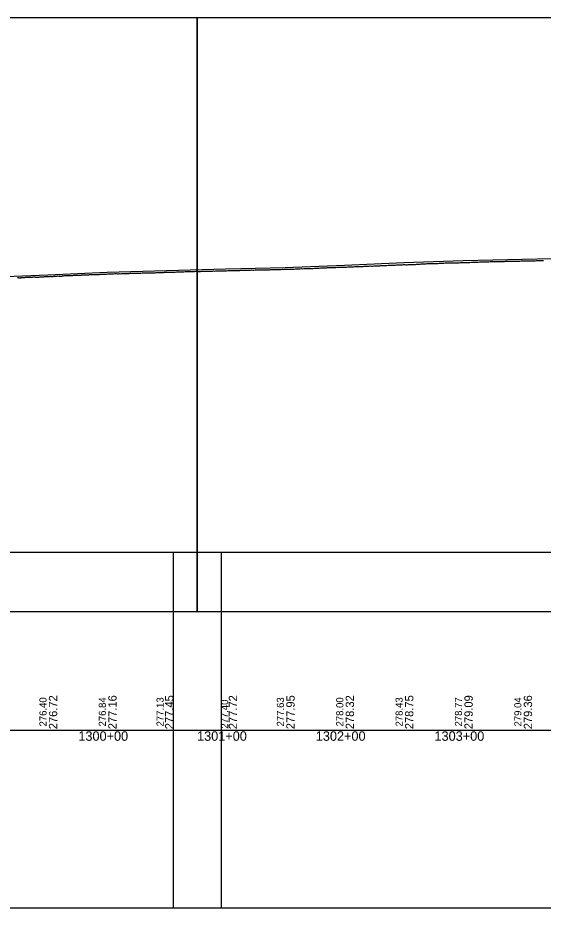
# Model space of a CAD drawing. Extents: x -3627 to 47473, y 2850 to 4350.
# Drawn here: x 17302 to 17745, y 2850 to 3600 of the extents above; entities that cross this region are included whole.
import ezdxf

# ---------------------------------------------------------------- set-up
doc = ezdxf.new("R2010")
doc.units = 0
for name, color, linetype in [('RD_DDB_Profile_EX', 7, 'Continuous'), ('RD_DDB_Profile_PR', 7, 'Continuous'), ('RD_DDB_StaTX', 7, 'Continuous'), ('RD_DDB_StripGrade', 7, 'Continuous'), ('RD_GPK_Profile_Cell', 7, 'Continuous'), ('RD_SHT_ShtClip', 7, 'Continuous')]:
    doc.layers.add(name, color=color, linetype=linetype)

msp = doc.modelspace()

# ---------------------------------------------------------------- linework, layer by layer
at = {"layer": 'RD_DDB_Profile_EX'}
for points in [[(17558.023821, 3389.289745), (17559.022669, 3389.34336), (17560.024961, 3389.329765), (17561.023443, 3389.423755), (17562.022291, 3389.530905), (17563.024217, 3389.57083), (17564.023065, 3389.571715), (17565.017022, 3389.590595), (17566.02384, 3389.628275), (17567.017263, 3389.67837), (17568.024614, 3389.728555), (17569.018037, 3389.775595), (17570.016885, 3389.77638), (17571.019137, 3389.825955), (17572.017659, 3389.862135), (17573.016987, 3389.854895), (17574.018434, 3389.818395), (17575.017282, 3389.91392), (17576.019208, 3389.95183), (17577.012936, 3389.966215), (17578.019982, 3390.016475), (17579.013706, 3390.033345), (17580.015157, 3390.12736), (17581.014476, 3390.15896), (17582.016236, 3390.158215), (17583.014788, 3390.23923), (17584.017008, 3390.306065), (17585.018461, 3390.355205), (17586.017781, 3390.414815), (17587.01924, 3390.469635), (17588.012963, 3390.44789), (17589.020019, 3390.54286), (17590.013737, 3390.554045), (17591.015194, 3390.550375), (17592.014512, 3390.596725), (17593.015975, 3390.648365), (17594.010154, 3390.70133), (17595.016757, 3390.74911), (17596.010472, 3390.799445), (17597.017538, 3390.79986), (17598.011249, 3390.855435), (17599.013461, 3390.95186), (17600.012026, 3390.900935), (17601.013787, 3390.90263), (17602.015705, 3390.956975), (17603.014566, 3391.053335), (17604.016484, 3391.097005), (17605.010195, 3391.15525), (17606.016821, 3391.160895), (17607.010971, 3391.16888), (17608.012445, 3391.26559), (17609.011746, 3391.309135), (17610.013227, 3391.35567), (17611.012094, 3391.412325), (17612.014009, 3391.416605), (17613.007712, 3391.459175), (17614.014791, 3391.606995), (17615.00849, 3391.66231), (17616.009975, 3391.70638), (17617.017333, 3391.75428), (17618.010759, 3391.762095), (17619.012951, 3391.761305), (17620.011544, 3391.76268), (17621.013301, 3391.859405), (17622.012328, 3391.908365), (17623.014087, 3391.912525), (17624.007937, 3391.96764), (17625.014874, 3391.925405), (17626.008301, 3391.83287), (17627.010482, 3392.135005), (17628.009497, 3392.187945), (17629.011146, 3391.80989), (17630.010569, 3391.854775), (17631.012227, 3392.08776), (17632.005802, 3392.095115), (17633.012892, 3392.14274), (17634.006875, 3392.237905), (17635.013965, 3392.23802), (17636.007536, 3392.285655), (17637.015033, 3392.3334), (17638.008602, 3392.38344), (17639.010535, 3392.385455), (17640.009263, 3392.43598), (17641.011342, 3392.48558), (17642.010319, 3392.63151), (17643.012, 3392.72863), (17644.006228, 3392.82632), (17645.013061, 3392.82886), (17646.00688, 3392.83129), (17647.00898, 3392.93075), (17648.010933, 3392.982735), (17649.00963, 3392.978605), (17650.011317, 3393.025585), (17651.013687, 3393.029955), (17652.007262, 3393.1725), (17653.014332, 3393.17028), (17654.016443, 3393.12454), (17655.010293, 3393.12464), (17656.011979, 3393.171385), (17657.005837, 3393.274085), (17658.013057, 3393.27681)], [(17658.013057, 3393.27681), (17659.01474, 3393.32093), (17660.008605, 3393.36577), (17661.010749, 3393.37026), (17662.012723, 3393.466815), (17663.011375, 3393.5179), (17664.013347, 3393.517155), (17665.015319, 3393.519205), (17666.009029, 3393.519415), (17667.016061, 3393.56692), (17668.018033, 3393.61899), (17669.011927, 3393.521905), (17670.013418, 3393.562725), (17671.01539, 3393.656055), (17672.014342, 3393.663155), (17673.016133, 3393.72113), (17674.018104, 3393.72051), (17675.01202, 3393.770605), (17676.014003, 3393.81698), (17677.0205, 3393.817285), (17678.014422, 3393.867385), (17679.016398, 3393.963675), (17680.018704, 3393.96916), (17681.017138, 3394.020155), (17682.019114, 3394.016485), (17683.021089, 3394.022015), (17684.017504, 3394.06748), (17685.019476, 3394.106915), (17686.021447, 3394.10948), (17687.015796, 3394.116385), (17688.017198, 3394.162395), (17689.019177, 3394.168675), (17690.021155, 3394.22166), (17691.022517, 3394.317605), (17692.024485, 3394.359725), (17693.026453, 3394.401595), (17694.028421, 3394.40079), (17695.022238, 3394.404825), (17696.024213, 3394.450255), (17697.026187, 3394.45334), (17698.027486, 3394.49872), (17699.02945, 3394.54391), (17700.031414, 3394.593045), (17701.033378, 3394.59218), (17702.030159, 3394.59462), (17703.032125, 3394.6395), (17704.026277, 3394.6896), (17705.027506, 3394.73446), (17706.029472, 3394.73354), (17707.031439, 3394.732615), (17708.033406, 3394.77714), (17709.035079, 3394.8218), (17710.037042, 3394.78008), (17711.038705, 3394.82939), (17712.040664, 3394.828475), (17713.03408, 3394.87868), (17714.036556, 3394.96828), (17715.03769, 3394.962505), (17716.040174, 3394.96648), (17717.041286, 3394.97054), (17718.043778, 3394.97473), (17719.037194, 3395.02493), (17720.039152, 3395.024025), (17721.040786, 3395.028475), (17722.041859, 3395.07257), (17723.044365, 3395.07702), (17724.037783, 3395.132405), (17725.040299, 3395.136995), (17726.04135, 3395.181065), (17727.048121, 3395.220735), (17728.04211, 3395.176335), (17729.044056, 3395.214855), (17730.045667, 3395.30344), (17731.047609, 3395.26321), (17732.041612, 3395.26898), (17733.043561, 3395.362625), (17734.044569, 3395.406285), (17735.04711, 3395.361), (17736.045335, 3395.356975), (17737.047871, 3395.356125), (17738.048865, 3395.405255), (17739.051409, 3395.498785), (17740.044829, 3395.549025), (17741.046418, 3395.509585), (17742.048356, 3395.54722), (17743.049312, 3395.58478), (17744.044335, 3395.63508), (17745.045291, 3395.634065)], [(17309.610284, 3381.48324), (17309.94493, 3381.5), (17310.606094, 3381.5), (17310.941494, 3381.48325), (17311.607159, 3381.549595), (17311.942648, 3381.54969), (17312.60297, 3381.54969), (17312.937802, 3381.51631), (17313.608167, 3381.549635), (17313.942162, 3381.53313), (17314.608951, 3381.566035), (17315.104923, 3381.699355), (17315.605055, 3381.74971), (17315.939697, 3381.71636), (17316.605867, 3381.68292), (17316.939021, 3381.565585), (17317.608868, 3381.565795), (17317.946183, 3381.498955), (17318.607207, 3381.53237), (17318.941124, 3381.5997), (17319.608019, 3381.5992), (17319.940452, 3381.632715), (17320.601628, 3381.73265), (17320.938406, 3381.89987), (17321.60936, 3381.89993), (17321.940948, 3381.883255), (17322.607952, 3381.916365), (17322.941889, 3381.916535), (17323.603782, 3381.9499), (17323.939835, 3381.94996), (17324.607096, 3382.01628), (17324.939167, 3382.13329), (17325.610111, 3382.13331), (17325.943332, 3382.133345), (17326.605937, 3382.1), (17326.939662, 3381.983325), (17327.607032, 3382.049615), (17327.940605, 3382.04993), (17328.602854, 3382.083345), (17328.933937, 3382.21668), (17329.601454, 3382.249895), (17329.937881, 3382.14977), (17330.609186, 3382.183265), (17330.942048, 3382.16697), (17331.605005, 3382.167075), (17331.935382, 3382.217), (17332.603609, 3382.250005), (17332.93932, 3382.283405), (17333.60692, 3382.383025), (17333.938645, 3382.399765), (17334.604953, 3382.400385), (17334.936833, 3382.48364), (17335.605766, 3382.516845), (17335.940765, 3382.48365), (17336.609071, 3382.516705), (17336.940093, 3382.38348), (17337.60268, 3382.416975), (17337.935044, 3382.400945), (17338.607924, 3382.434685), (17339.271927, 3382.46827), (17339.93555, 3382.816575), (17340.604833, 3382.783225), (17340.936499, 3382.78316), (17341.605647, 3382.81662), (17341.938813, 3382.83328), (17342.606173, 3382.9), (17342.937008, 3382.91654), (17343.606414, 3382.98353), (17343.933603, 3382.983535), (17344.600024, 3382.983545), (17344.931492, 3382.967105), (17345.602718, 3383.00087), (17345.929668, 3383.00097), (17346.607995, 3383.001025), (17346.932321, 3383.01736), (17347.60608, 3383.051245), (17347.93344, 3383.067515), (17348.608754, 3383.067655), (17348.930057, 3383.08383), (17349.606859, 3383.1178), (17349.928254, 3383.15), (17350.607112, 3383.21801), (17350.926451, 3383.234035), (17351.607364, 3383.234105), (17351.925957, 3383.25), (17352.607883, 3383.28416), (17352.924145, 3383.3), (17353.608134, 3383.3), (17353.920806, 3383.284265), (17354.606305, 3383.318675), (17354.921815, 3383.31869), (17355.608899, 3383.35325), (17355.919994, 3383.38445), (17356.609148, 3383.41904), (17356.916674, 3383.45), (17357.607352, 3383.484595), (17357.917629, 3383.484605), (17358.609906, 3383.519355), (17358.914318, 3383.519365), (17359.608129, 3383.51951), (17359.915238, 3383.55)], [(17359.915238, 3383.55), (17360.610658, 3383.55), (17360.9134, 3383.565135), (17361.910108, 3383.630115), (17362.604514, 3383.665045), (17362.907601, 3383.66504), (17363.904304, 3383.71496), (17364.902458, 3383.8), (17365.90185, 3383.805595), (17366.899995, 3383.870605), (17367.89814, 3383.870815), (17368.897505, 3383.885465), (17369.895641, 3383.90671), (17370.892397, 3383.913895), (17371.893115, 3384.085735), (17372.88988, 3384.071625), (17373.888017, 3384.1), (17374.895175, 3384.15), (17375.891968, 3384.136025), (17376.890115, 3384.1584), (17377.889421, 3384.208575), (17378.88756, 3384.2863), (17379.885698, 3384.336405), (17380.884976, 3384.336465), (17381.879599, 3384.4), (17382.876433, 3384.45), (17383.876968, 3384.48667), (17384.87381, 3384.510265), (17385.871931, 3384.40803), (17386.872409, 3384.432535), (17387.869271, 3384.50922), (17388.867382, 3384.47283), (17389.866582, 3384.5872), (17390.864684, 3384.64924), (17391.862787, 3384.611925), (17392.867667, 3384.637335), (17393.862191, 3384.650015), (17394.860303, 3384.71239), (17395.858414, 3384.71228), (17396.855494, 3384.78787), (17397.853614, 3384.82595), (17398.851735, 3384.776165), (17399.849855, 3384.802755), (17400.847976, 3384.84148), (17401.846096, 3384.93042), (17402.844217, 3384.94255), (17403.842337, 3384.881705), (17404.836751, 3384.95922), (17405.834861, 3385.02752), (17406.839988, 3385.055225), (17407.838117, 3385.0613), (17408.837299, 3385.073275), (17409.833461, 3385.11749), (17410.831599, 3385.074885), (17411.829738, 3385.065005), (17412.827876, 3385.105335), (17413.826015, 3385.18547), (17414.820341, 3385.298105), (17415.81847, 3385.298635), (17416.816598, 3385.28817), (17417.814726, 3385.319515), (17418.812854, 3385.410185), (17419.81822, 3385.43063), (17420.817311, 3385.461925), (17421.815448, 3385.503195), (17422.811861, 3385.57352), (17423.810017, 3385.546), (17424.808173, 3385.587815), (17425.802403, 3385.656825), (17426.800549, 3385.644725), (17427.798695, 3385.69536), (17428.796841, 3385.69198), (17429.794987, 3385.73435), (17430.793133, 3385.7533), (17431.791279, 3385.795775), (17432.789426, 3385.78846), (17433.79587, 3385.830685), (17434.794025, 3385.84057), (17435.786655, 3385.932995), (17436.795464, 3385.925895), (17438.082759, 3386.00303), (17439.088193, 3386.043905), (17440.082463, 3386.060075), (17441.08123, 3386.071195), (17442.079996, 3386.156685), (17443.079583, 3386.173415), (17444.079752, 3386.19244), (17445.078531, 3386.27115), (17446.077311, 3386.27524), (17447.076881, 3386.33377), (17448.074409, 3386.37755), (17449.0686, 3386.3706), (17450.074702, 3386.328205), (17451.074255, 3386.40817), (17452.073037, 3386.459505), (17453.06601, 3386.503055), (17454.064799, 3386.41813), (17455.071704, 3386.351005), (17456.070499, 3386.379935), (17457.063495, 3386.47038), (17458.062296, 3386.4716)], [(17458.062296, 3386.4716), (17459.061789, 3386.472955), (17460.068034, 3386.510635), (17461.065771, 3386.599635), (17462.059866, 3386.656275), (17463.059343, 3386.66409), (17464.058146, 3386.627575), (17465.063811, 3386.677885), (17466.058902, 3386.72207), (17467.057069, 3386.74096), (17468.056248, 3386.70925), (17469.056033, 3386.79844), (17470.049449, 3386.809995), (17471.056172, 3386.82721), (17472.054369, 3386.855155), (17473.054122, 3386.85039), (17474.052334, 3386.91206), (17475.046675, 3386.940445), (17476.05401, 3386.94075), (17477.05223, 3386.96824), (17478.051358, 3387.00834), (17479.045331, 3387.037785), (17480.044438, 3387.038815), (17481.050357, 3387.039135), (17482.050011, 3387.09526), (17483.044275, 3387.13012), (17484.042522, 3387.11587), (17485.042119, 3387.19743), (17486.043268, 3387.192), (17487.04235, 3387.18831), (17488.044015, 3387.197295), (17489.038247, 3387.276075), (17490.045065, 3387.316645), (17491.046728, 3387.361515), (17492.040963, 3387.40676), (17493.046961, 3387.407005), (17494.041192, 3387.38321), (17495.047712, 3387.383705), (17496.041936, 3387.490545), (17497.043906, 3387.51168), (17498.04268, 3387.507825), (17499.04465, 3387.57151), (17500.038063, 3387.557395), (17501.045394, 3387.54353), (17502.038807, 3387.5937), (17503.040778, 3387.63574), (17504.048108, 3387.6311), (17505.041521, 3387.66702), (17506.043492, 3387.71659), (17507.042265, 3387.70331), (17508.043934, 3387.693415), (17509.037852, 3387.76715), (17510.044384, 3387.812735), (17511.038297, 3387.766555), (17512.044841, 3387.721785), (17513.038749, 3387.79542), (17514.039922, 3387.840735), (17515.038721, 3387.88188), (17516.040387, 3387.858815), (17517.042837, 3387.885195), (17518.041632, 3388), (17519.043301, 3387.995425), (17520.037208, 3388.027245), (17521.043771, 3388.027415), (17522.037673, 3388.036515), (17523.039343, 3388.05), (17524.038146, 3388.09556), (17525.039332, 3388.13652), (17526.033234, 3388.109755), (17527.039818, 3388.16006), (17528.033716, 3388.177915), (17529.035382, 3388.15984), (17530.034204, 3388.21074), (17531.041548, 3388.26532), (17532.035433, 3388.35686), (17533.042044, 3388.35291), (17534.035925, 3388.26592), (17535.034743, 3388.41248), (17536.035969, 3388.504215), (17537.034803, 3388.55), (17538.028668, 3388.55819), (17539.03532, 3388.562185), (17540.02918, 3388.65808), (17541.035843, 3388.708015), (17542.03469, 3388.66564), (17543.028535, 3388.75778), (17544.035226, 3388.803855), (17545.029067, 3388.78465), (17546.028546, 3388.873785), (17547.029838, 3388.8538), (17548.02868, 3388.851905), (17549.030379, 3388.8513), (17550.029227, 3388.892705), (17551.023044, 3388.931855), (17552.030001, 3389.02474), (17553.028849, 3389.128935), (17554.022272, 3389.1465), (17555.029623, 3389.189585), (17556.023047, 3389.25346), (17557.022467, 3389.32981), (17558.023821, 3389.289745)], [(17301.941477, 3381.183285), (17302.607863, 3381.183235), (17302.941038, 3381.06587), (17303.606415, 3381.09865), (17303.942195, 3381.04858), (17304.606648, 3381.082615), (17304.940534, 3381.3), (17305.60743, 3381.26674), (17305.944717, 3381.25), (17306.61072, 3381.25), (17306.944266, 3381.21643), (17307.604303, 3381.282865), (17307.939419, 3381.383505), (17308.605086, 3381.45), (17308.940576, 3381.45), (17309.610284, 3381.48324)]]:
    msp.add_lwpolyline(points, dxfattribs=at)
at = {"layer": 'RD_DDB_Profile_PR'}
msp.add_lwpolyline([(16827.33, 3362.6855), (16877.33, 3364.593), (16927.33, 3366.577), (16977.33, 3368.8925), (17027.33, 3371.1575), (17077.33, 3373.3185), (17127.33, 3375.3765), (17177.33, 3377.351), (17227.33, 3379.318), (17277.33, 3381.638), (17327.33, 3383.622), (17377.33, 3385.7805), (17427.33, 3387.2715), (17477.33, 3388.5795), (17527.33, 3389.7655), (17577.33, 3391.582), (17627.33, 3393.752), (17677.33, 3395.433), (17727.33, 3396.808), (17777.33, 3397.9145)], dxfattribs=at)
at = {"layer": 'RD_GPK_Profile_Cell'}
msp.add_line((1000, 3000), (46705.077602, 3000), dxfattribs=at)
at = {"layer": 'RD_SHT_ShtClip'}
for points in [[(15953.33, 3600), (15953.33, 3100), (17453.33, 3100), (17453.33, 3100), (17453.33, 3600), (17453.33, 3600)], [(17453.33, 3600), (17453.33, 3100), (18953.33, 3100), (18953.33, 3100), (18953.33, 3600), (18953.33, 3600)], [(15933.33, 3150), (17473.33, 3150), (17473.33, 2850), (15933.33, 2850)], [(17433.33, 3150), (18973.33, 3150), (18973.33, 2850), (17433.33, 2850)]]:
    msp.add_lwpolyline(points, close=True, dxfattribs=at)

# ---------------------------------------------------------------- texts
at = {"layer": 'RD_DDB_StaTX'}
for s, p in [('1300+00', (17353.125471, 2991)), ('1301+00', (17453.125471, 2991)), ('1302+00', (17553.125471, 2991)), ('1303+00', (17653.125471, 2991))]:
    msp.add_text(s, height=8, dxfattribs=at).set_placement(p)
at = {"layer": 'RD_DDB_StripGrade'}
for s, height, p in [('276.40', 6, (17326.33, 3003.073688)), ('276.72', 7, (17335.33, 3000.75)), ('276.84', 6, (17376.33, 3003.073688)), ('277.16', 7, (17385.33, 3000.75)), ('277.13', 6, (17424.960294, 3003.073688)), ('277.45', 7, (17433.208116, 3000.75)), ('277.40', 6, (17479.33, 3001.182681)), ('277.72', 7, (17486.848437, 3000.75)), ('277.63', 6, (17526.33, 3003.073688)), ('277.95', 7, (17535.33, 3000.75)), ('278.00', 6, (17576.33, 3003.073688)), ('278.32', 7, (17585.33, 3000.75)), ('278.43', 6, (17626.33, 3003.073688)), ('278.75', 7, (17635.33, 3000.75)), ('278.77', 6, (17676.33, 3003.073688)), ('279.09', 7, (17685.33, 3000.75)), ('279.04', 6, (17726.33, 3003.073688)), ('279.36', 7, (17735.33, 3000.75))]:
    msp.add_text(s, height=height, rotation=90, dxfattribs=at).set_placement(p)

doc.saveas('drawing.dxf')
